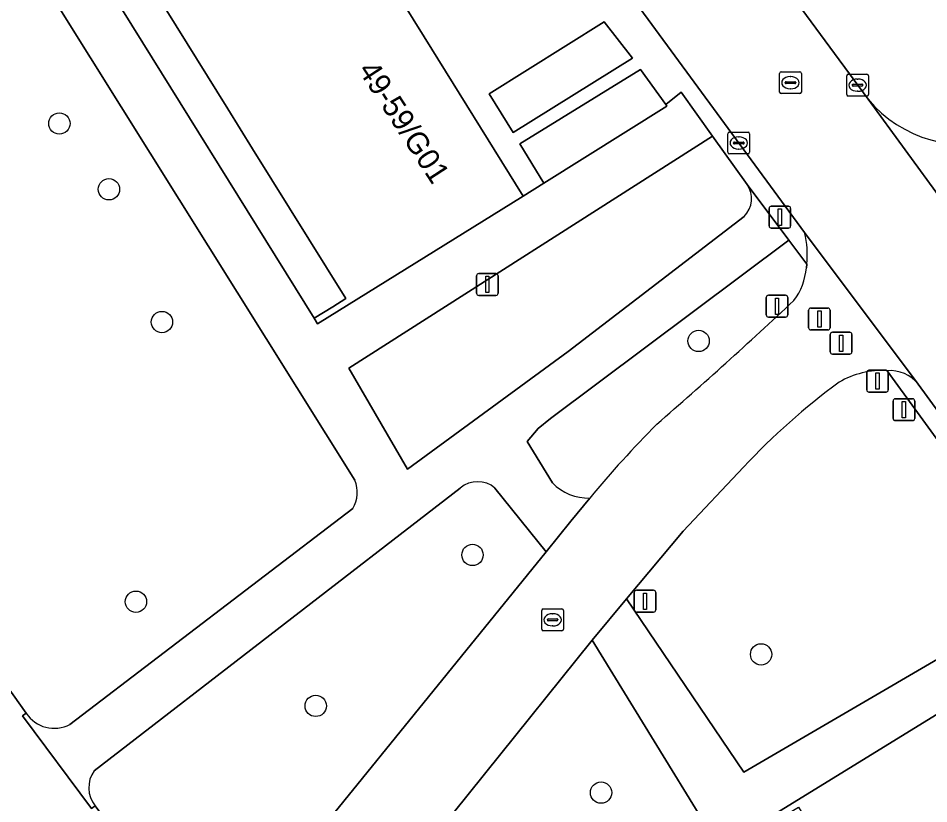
# Model space of a CAD drawing. Extents: x 159039 to 160102, y 381214 to 382524.
# Drawn here: x 159666.22 to 159707.98, y 382148.42 to 382184.44 of the extents above; entities that cross this region are included whole.
import ezdxf

# ---------------------------------------------------------------- set-up
doc = ezdxf.new("R2010")
doc.units = 0
for name, color, linetype in [('IMGEO_Afsluitpaal', 7, 'Continuous'), ('IMGEO_Boom', 7, 'Continuous'), ('IMGEO_Fietspad_open', 7, 'Continuous'), ('IMGEO_Groenvoorziening', 7, 'Continuous'), ('IMGEO_Haag', 7, 'Continuous'), ('IMGEO_Kolk', 7, 'Continuous'), ('IMGEO_Lichtmast', 7, 'Continuous'), ('IMGEO_Pand', 7, 'Continuous'), ('IMGEO_Pand_nummerreeks', 7, 'Continuous'), ('IMGEO_Rijbaan_lokaal_open', 7, 'Continuous'), ('IMGEO_Rioolput', 7, 'Continuous'), ('IMGEO_Verkeersbordpaal', 7, 'Continuous'), ('IMGEO_Voetpad_gesloten', 7, 'Continuous'), ('IMGEO_Voetpad_open', 7, 'Continuous')]:
    doc.layers.add(name, color=color, linetype=linetype)

msp = doc.modelspace()

# ---------------------------------------------------------------- linework, layer by layer
at = {"layer": 'IMGEO_Afsluitpaal'}
for p, q in [((159702.564, 382171.151), (159703.354, 382171.151)), ((159703.354, 382171.151), (159702.564, 382171.151)), ((159702.464, 382170.251), (159702.464, 382171.051)), ((159702.464, 382171.051), (159702.464, 382170.251)), ((159703.454, 382171.051), (159703.454, 382170.251)), ((159703.454, 382170.251), (159703.454, 382171.051)), ((159703.354, 382170.151), (159702.564, 382170.151)), ((159702.564, 382170.151), (159703.354, 382170.151)), ((159703.461, 382169.139), (159703.461, 382169.939)), ((159703.461, 382169.939), (159703.461, 382169.139)), ((159703.561, 382170.039), (159704.351, 382170.039)), ((159704.351, 382170.039), (159703.561, 382170.039)), ((159704.451, 382169.939), (159704.451, 382169.139)), ((159704.451, 382169.139), (159704.451, 382169.939)), ((159704.351, 382169.039), (159703.561, 382169.039)), ((159703.561, 382169.039), (159704.351, 382169.039)), ((159705.129, 382167.4), (159705.129, 382168.2)), ((159705.129, 382168.2), (159705.129, 382167.4)), ((159705.229, 382168.3), (159706.019, 382168.3)), ((159706.019, 382168.3), (159705.229, 382168.3)), ((159706.119, 382168.2), (159706.119, 382167.4)), ((159706.119, 382167.4), (159706.119, 382168.2)), ((159706.019, 382167.3), (159705.229, 382167.3)), ((159705.229, 382167.3), (159706.019, 382167.3)), ((159706.441, 382166.989), (159707.231, 382166.989)), ((159707.231, 382166.989), (159706.441, 382166.989)), ((159706.341, 382166.089), (159706.341, 382166.889)), ((159706.341, 382166.889), (159706.341, 382166.089)), ((159707.331, 382166.889), (159707.331, 382166.089)), ((159707.331, 382166.089), (159707.331, 382166.889)), ((159707.231, 382165.989), (159706.441, 382165.989)), ((159706.441, 382165.989), (159707.231, 382165.989))]:
    msp.add_line(p, q, dxfattribs=at)
for points in [[(159702.884, 382171.026), (159703.034, 382171.026), (159703.034, 382170.276), (159702.884, 382170.276), (159702.884, 382171.026)], [(159703.881, 382169.914), (159704.031, 382169.914), (159704.031, 382169.164), (159703.881, 382169.164), (159703.881, 382169.914)], [(159705.549, 382168.175), (159705.699, 382168.175), (159705.699, 382167.425), (159705.549, 382167.425), (159705.549, 382168.175)], [(159706.761, 382166.864), (159706.911, 382166.864), (159706.911, 382166.114), (159706.761, 382166.114), (159706.761, 382166.864)]]:
    msp.add_lwpolyline(points, dxfattribs=at)
for centre, start, end in [((159702.564, 382171.051), 90, 180), ((159702.564, 382171.051), 90, 180), ((159703.354, 382171.051), 0, 90), ((159703.354, 382171.051), 360, 90), ((159702.564, 382170.251), 180, 270), ((159702.564, 382170.251), 180, 270), ((159703.354, 382170.251), 270, 0), ((159703.354, 382170.251), 270, 0), ((159703.561, 382169.939), 90, 180), ((159703.561, 382169.939), 90, 180), ((159704.351, 382169.939), 0, 90), ((159704.351, 382169.939), 360, 90), ((159703.561, 382169.139), 180, 270), ((159703.561, 382169.139), 180, 270), ((159704.351, 382169.139), 270, 0), ((159704.351, 382169.139), 270, 0), ((159705.229, 382168.2), 90, 180), ((159705.229, 382168.2), 90, 180), ((159706.019, 382168.2), 0, 90), ((159706.019, 382168.2), 360, 90), ((159705.229, 382167.4), 180, 270), ((159705.229, 382167.4), 180, 270), ((159706.019, 382167.4), 270, 0), ((159706.019, 382167.4), 270, 0), ((159706.441, 382166.889), 90, 180), ((159706.441, 382166.889), 90, 180), ((159707.231, 382166.889), 0, 90), ((159707.231, 382166.889), 360, 90), ((159706.441, 382166.089), 180, 270), ((159706.441, 382166.089), 180, 270), ((159707.231, 382166.089), 270, 0), ((159707.231, 382166.089), 270, 0)]:
    msp.add_arc(centre, 0.1, start, end, dxfattribs=at)
at = {"layer": 'IMGEO_Boom'}
for centre in [(159668.109, 382179.612), (159670.381, 382176.596), (159672.811, 382170.511), (159697.421, 382169.642), (159687.053, 382159.833), (159671.62, 382157.685), (159700.288, 382155.273), (159679.866, 382152.913), (159692.948, 382148.936)]:
    msp.add_circle(centre, 0.489, dxfattribs=at)
at = {"layer": 'IMGEO_Fietspad_open'}
for points in [[(159707.493, 382167.658), (159702.279, 382174.608)], [(159702.381, 382173.165), (159702.362, 382173)], [(159692.545, 382155.926), (159694.113, 382157.827), (159696.714, 382160.921), (159699.487, 382163.861)], [(159692.43, 382162.441), (159691.568, 382161.374), (159690.431, 382159.973), (159675.101, 382141.079), (159673.371, 382138.943), (159665.537, 382129.272)], [(159665.2, 382122.06), (159666.083, 382123.415), (159676.026, 382135.53), (159677.724, 382137.491), (159692.545, 382155.926)]]:
    msp.add_lwpolyline(points, dxfattribs=at)
for centre, radius, start, end in [((159698.478, 382173.614), 3.929, 353.4351, 14.6515), ((159699.469, 382173.236), 2.902, 323.0583, 355.3308), ((159545.165, 382338.946), 229.286, 310.97211, 313.0859), ((159705.831, 382164.423), 3.863, 86.5432, 120.6333), ((159706.206, 382166.648), 1.636, 38.1164, 94.9745), ((159721.943, 382142.974), 30.668, 126.1239, 137.0732), ((159732.943, 382128.749), 52.692, 135.2746, 140.2521)]:
    msp.add_arc(centre, radius, start, end, dxfattribs=at)
at = {"layer": 'IMGEO_Groenvoorziening'}
for points in [[(159666.881, 382186.888), (159658.916, 382199.629), (159646.353, 382190.654), (159648.938, 382185.999), (159644.797, 382183.058), (159645.884, 382181.538), (159647.239, 382182.48), (159648.84, 382180.201), (159647.519, 382179.25), (159657.481, 382165.317), (159658.887, 382166.292), (159660.49, 382163.999), (159659.119, 382163.026), (159664.112, 382156.041), (159666.585, 382152.581)], [(159681.655, 382163.255), (159666.881, 382186.888)], [(159699.643, 382176.822), (159698.055, 382179.036), (159681.39, 382168.397), (159684.075, 382163.767), (159691.439, 382169.164), (159699.503, 382175.352)], [(159702.362, 382173), (159702.381, 382173.165), (159701.555, 382174.269), (159690.626, 382166.083), (159690.067, 382165.626), (159689.564, 382165.04), (159690.716, 382163.131)], [(159713.508, 382158.054), (159706.064, 382168.278)], [(159699.487, 382163.861), (159696.714, 382160.921), (159694.113, 382157.827), (159699.502, 382149.872), (159713.508, 382158.054)], [(159686.493, 382162.899), (159669.704, 382149.936)], [(159690.431, 382159.973), (159688.083, 382162.899)], [(159668.595, 382152.063), (159681.566, 382161.964)], [(159669.75, 382148.324), (159675.101, 382141.079), (159690.431, 382159.973)]]:
    msp.add_lwpolyline(points, dxfattribs=at)
for points in [[(159675.829, 382180.29), (159671.593, 382187.101), (159670.996, 382186.729), (159670.142, 382186.198), (159679.792, 382170.682), (159680.646, 382171.213), (159681.243, 382171.585), (159676.97, 382178.455)], [(159694.383, 382182.603), (159693.096, 382184.273), (159687.812, 382180.974), (159688.914, 382179.2)], [(159695.966, 382180.411), (159695.915, 382180.489), (159694.752, 382182.09), (159689.229, 382178.673), (159690.326, 382176.882)], [(159704.762, 382100.063), (159716.751, 382108.308), (159704.952, 382127.549), (159708.523, 382129.881), (159692.545, 382155.926), (159677.724, 382137.491), (159688.998, 382121.885), (159690.281, 382122.806), (159693.335, 382118.568), (159692.063, 382117.643)]]:
    msp.add_lwpolyline(points, close=True, dxfattribs=at)
for centre, radius, start, end in [((159698.728, 382176.167), 1.125, 313.5355, 35.5838), ((159699.469, 382173.236), 2.902, 323.0583, 355.3308), ((159545.165, 382338.946), 229.286, 310.97211, 313.0859), ((159705.831, 382164.423), 3.863, 86.5432, 120.6333), ((159721.943, 382142.974), 30.668, 126.1239, 137.0732), ((159732.943, 382128.749), 52.692, 135.2746, 140.2521), ((159680.321, 382162.698), 1.446, 329.4716, 22.6411), ((159687.288, 382161.96), 1.231, 49.7544, 130.2456), ((159692.358, 382164.736), 2.296, 224.3463, 271.7976), ((159667.875, 382153.426), 1.542, 213.2353, 297.862), ((159670.802, 382149.161), 1.344, 144.7751, 218.494)]:
    msp.add_arc(centre, radius, start, end, dxfattribs=at)
at = {"layer": 'IMGEO_Haag'}
msp.add_lwpolyline([(159675.829, 382180.29), (159671.593, 382187.101), (159670.996, 382186.729), (159670.142, 382186.198), (159679.792, 382170.682), (159680.646, 382171.213), (159681.243, 382171.585), (159676.97, 382178.455)], close=True, dxfattribs=at)
at = {"layer": 'IMGEO_Kolk'}
for p, q in [((159704.211, 382180.946), (159704.211, 382181.798)), ((159704.286, 382181.872), (159705.138, 382181.872)), ((159704.699, 382181.652), (159704.724, 382181.652)), ((159705.212, 382181.798), (159705.212, 382180.946)), ((159704.47, 382181.366), (159704.47, 382181.378)), ((159704.908, 382181.329), (159704.51, 382181.329)), ((159704.513, 382181.415), (159704.911, 382181.415)), ((159704.722, 382181.092), (159704.697, 382181.092)), ((159704.954, 382181.378), (159704.954, 382181.366)), ((159705.138, 382180.872), (159704.286, 382180.872)), ((159698.761, 382178.293), (159698.761, 382179.145)), ((159698.836, 382179.219), (159699.688, 382179.219)), ((159699.249, 382178.999), (159699.274, 382178.999)), ((159699.762, 382179.145), (159699.762, 382178.293)), ((159699.02, 382178.713), (159699.02, 382178.725)), ((159699.458, 382178.676), (159699.06, 382178.676)), ((159699.063, 382178.762), (159699.461, 382178.762)), ((159699.504, 382178.725), (159699.504, 382178.713)), ((159699.688, 382178.219), (159698.836, 382178.219)), ((159699.272, 382178.439), (159699.247, 382178.439)), ((159690.301, 382157.359), (159691.153, 382157.359)), ((159690.226, 382156.433), (159690.226, 382157.285)), ((159690.528, 382156.902), (159690.926, 382156.902)), ((159690.714, 382157.139), (159690.739, 382157.139)), ((159691.227, 382157.285), (159691.227, 382156.433)), ((159690.485, 382156.853), (159690.485, 382156.865)), ((159690.923, 382156.816), (159690.525, 382156.816)), ((159690.737, 382156.579), (159690.712, 382156.579)), ((159690.969, 382156.865), (159690.969, 382156.853)), ((159691.153, 382156.359), (159690.301, 382156.359))]:
    msp.add_line(p, q, dxfattribs=at)
for points in [[(159704.211, 382180.946), (159704.211, 382181.798)], [(159704.286, 382181.872), (159705.138, 382181.872)], [(159705.212, 382181.798), (159705.212, 382180.946)], [(159705.138, 382180.872), (159704.286, 382180.872)], [(159698.761, 382178.293), (159698.761, 382179.145)], [(159698.836, 382179.219), (159699.688, 382179.219)], [(159699.762, 382179.145), (159699.762, 382178.293)], [(159699.688, 382178.219), (159698.836, 382178.219)], [(159690.301, 382157.359), (159691.153, 382157.359)], [(159690.226, 382156.433), (159690.226, 382157.285)], [(159691.227, 382157.285), (159691.227, 382156.433)], [(159691.153, 382156.359), (159690.301, 382156.359)]]:
    msp.add_lwpolyline(points, dxfattribs=at)
for centre, radius, start, end in [((159704.288, 382181.796), 0.0765, 91.552, 178.448), ((159704.288, 382181.796), 0.0765, 91.552, 178.448), ((159705.136, 382181.796), 0.0765, 1.552, 88.448), ((159705.136, 382181.796), 0.0765, 1.552, 88.448), ((159704.51, 382181.375), 0.0403, 85.8775, 175.7526), ((159704.507, 382181.365), 0.0366, 178.938, 274.7102), ((159704.911, 382181.372), 0.043, 264.8664, 352.4533), ((159704.915, 382181.377), 0.0386, 1.7309, 96.639), ((159704.288, 382180.948), 0.0765, 181.552, 268.448), ((159704.288, 382180.948), 0.0765, 181.552, 268.448), ((159705.136, 382180.948), 0.0765, 271.552, 358.448), ((159705.136, 382180.948), 0.0765, 271.552, 358.448), ((159698.838, 382179.143), 0.0765, 91.552, 178.448), ((159698.838, 382179.143), 0.0765, 91.552, 178.448), ((159699.686, 382179.143), 0.0765, 1.552, 88.448), ((159699.686, 382179.143), 0.0765, 1.552, 88.448), ((159699.06, 382178.722), 0.0403, 85.8775, 175.7526), ((159699.057, 382178.712), 0.0366, 178.938, 274.7102), ((159699.461, 382178.719), 0.043, 264.8664, 352.4533), ((159699.465, 382178.724), 0.0386, 1.7309, 96.639), ((159698.838, 382178.295), 0.0765, 181.552, 268.448), ((159698.838, 382178.295), 0.0765, 181.552, 268.448), ((159699.686, 382178.295), 0.0765, 271.552, 358.448), ((159699.686, 382178.295), 0.0765, 271.552, 358.448), ((159690.303, 382157.283), 0.0765, 91.552, 178.448), ((159690.303, 382157.283), 0.0765, 91.552, 178.448), ((159691.151, 382157.283), 0.0765, 1.552, 88.448), ((159691.151, 382157.283), 0.0765, 1.552, 88.448), ((159690.525, 382156.862), 0.0403, 85.8775, 175.7526), ((159690.93, 382156.864), 0.0386, 1.7309, 96.639), ((159690.522, 382156.852), 0.0366, 178.938, 274.7102), ((159690.926, 382156.859), 0.043, 264.8664, 352.4533), ((159690.303, 382156.435), 0.0765, 181.552, 268.448), ((159690.303, 382156.435), 0.0765, 181.552, 268.448), ((159691.151, 382156.435), 0.0765, 271.552, 358.448), ((159691.151, 382156.435), 0.0765, 271.552, 358.448)]:
    msp.add_arc(centre, radius, start, end, dxfattribs=at)
for centre, major_axis, ratio, start_param, end_param in [((159704.698, 382181.372), (-0.387, 0.002), 0.722429, 4.712389, 7.853982), ((159704.723, 382181.372), (-0.39, 0.002), 0.717154, 1.570796, 4.712389), ((159699.248, 382178.719), (-0.387, 0.002), 0.722429, 4.712389, 7.853982), ((159699.273, 382178.719), (-0.39, 0.002), 0.717154, 1.570796, 4.712389), ((159690.713, 382156.859), (-0.387, 0.002), 0.722429, 4.712389, 7.853982), ((159690.738, 382156.859), (-0.39, 0.002), 0.717154, 1.570796, 4.712389)]:
    msp.add_ellipse(centre, major_axis=major_axis, ratio=ratio, start_param=start_param, end_param=end_param, dxfattribs=at)
at = {"layer": 'IMGEO_Lichtmast'}
for p, q in [((159700.652, 382174.918), (159700.652, 382175.718)), ((159700.652, 382175.718), (159700.652, 382174.918)), ((159700.752, 382175.818), (159701.542, 382175.818)), ((159701.542, 382175.818), (159700.752, 382175.818)), ((159701.642, 382175.718), (159701.642, 382174.918)), ((159701.642, 382174.918), (159701.642, 382175.718)), ((159701.542, 382174.818), (159700.752, 382174.818)), ((159700.752, 382174.818), (159701.542, 382174.818)), ((159687.239, 382171.833), (159687.239, 382172.633)), ((159687.239, 382172.633), (159687.239, 382171.833)), ((159687.339, 382172.733), (159688.129, 382172.733)), ((159688.129, 382172.733), (159687.339, 382172.733)), ((159688.229, 382172.633), (159688.229, 382171.833)), ((159688.229, 382171.833), (159688.229, 382172.633)), ((159688.129, 382171.733), (159687.339, 382171.733)), ((159687.339, 382171.733), (159688.129, 382171.733)), ((159694.569, 382158.21), (159695.359, 382158.21)), ((159695.359, 382158.21), (159694.569, 382158.21)), ((159694.469, 382157.31), (159694.469, 382158.11)), ((159694.469, 382158.11), (159694.469, 382157.31)), ((159695.459, 382158.11), (159695.459, 382157.31)), ((159695.459, 382157.31), (159695.459, 382158.11)), ((159695.359, 382157.21), (159694.569, 382157.21)), ((159694.569, 382157.21), (159695.359, 382157.21))]:
    msp.add_line(p, q, dxfattribs=at)
for points in [[(159701.072, 382175.693), (159701.222, 382175.693), (159701.222, 382174.943), (159701.072, 382174.943), (159701.072, 382175.693)], [(159687.659, 382172.608), (159687.809, 382172.608), (159687.809, 382171.858), (159687.659, 382171.858), (159687.659, 382172.608)], [(159694.889, 382158.085), (159695.039, 382158.085), (159695.039, 382157.335), (159694.889, 382157.335), (159694.889, 382158.085)]]:
    msp.add_lwpolyline(points, dxfattribs=at)
for centre, start, end in [((159700.752, 382175.718), 90, 180), ((159700.752, 382175.718), 90, 180), ((159701.542, 382175.718), 0, 90), ((159701.542, 382175.718), 360, 90), ((159700.752, 382174.918), 180, 270), ((159700.752, 382174.918), 180, 270), ((159701.542, 382174.918), 270, 0), ((159701.542, 382174.918), 270, 0), ((159687.339, 382172.633), 90, 180), ((159687.339, 382172.633), 90, 180), ((159688.129, 382172.633), 0, 90), ((159688.129, 382172.633), 360, 90), ((159687.339, 382171.833), 180, 270), ((159687.339, 382171.833), 180, 270), ((159688.129, 382171.833), 270, 0), ((159688.129, 382171.833), 270, 0), ((159694.569, 382158.11), 90, 180), ((159694.569, 382158.11), 90, 180), ((159695.359, 382158.11), 0, 90), ((159695.359, 382158.11), 360, 90), ((159694.569, 382157.31), 180, 270), ((159694.569, 382157.31), 180, 270), ((159695.359, 382157.31), 270, 0), ((159695.359, 382157.31), 270, 0)]:
    msp.add_arc(centre, 0.1, start, end, dxfattribs=at)
at = {"layer": 'IMGEO_Pand'}
for points in [[(159670.067, 382186.328), (159670.142, 382186.198), (159670.996, 382186.729), (159671.593, 382187.101), (159675.829, 382180.29), (159676.97, 382178.455), (159681.243, 382171.585), (159680.646, 382171.213), (159679.792, 382170.682), (159679.951, 382170.425), (159689.376, 382176.287), (159684.841, 382183.578), (159679.487, 382192.187)], [(159710.068, 382131.945), (159719.523, 382137.757), (159718.03, 382140.185), (159714.776, 382145.476), (159712.418, 382149.311), (159709.869, 382153.457), (159700.414, 382147.643), (159700.572, 382147.388), (159701.424, 382147.912), (159702.005, 382148.269), (159706.175, 382141.488), (159707.289, 382139.677), (159711.424, 382132.952), (159710.834, 382132.589), (159709.991, 382132.071)]]:
    msp.add_lwpolyline(points, close=True, dxfattribs=at)
at = {"layer": 'IMGEO_Rijbaan_lokaal_open'}
for points in [[(159705.189, 382180.726), (159676.823, 382219.224), (159676.179, 382220.275), (159671.336, 382216.82), (159675.714, 382210.855), (159678.218, 382207.444), (159680.977, 382203.645), (159684.403, 382199.007), (159688.369, 382193.603), (159691.824, 382188.862), (159694.556, 382185.132), (159697.219, 382181.503), (159702.279, 382174.608), (159707.493, 382167.658), (159718.11, 382153.094)], [(159781.876, 382076.165), (159781.499, 382076.679), (159755.605, 382112.017), (159744.965, 382126.468), (159744.969, 382126.486), (159715.372, 382166.794), (159705.189, 382180.726)], [(159705.189, 382180.726), (159715.372, 382166.794)]]:
    msp.add_lwpolyline(points, dxfattribs=at)
msp.add_arc((159709.69, 382184.505), 5.877, 220.0225, 287.8395, dxfattribs=at)
at = {"layer": 'IMGEO_Rioolput'}
for p, q in [((159701.206, 382181.982), (159702.058, 382181.982)), ((159701.131, 382181.056), (159701.131, 382181.908)), ((159701.433, 382181.525), (159701.831, 382181.525)), ((159701.619, 382181.762), (159701.644, 382181.762)), ((159702.132, 382181.908), (159702.132, 382181.056)), ((159701.39, 382181.476), (159701.39, 382181.488)), ((159701.828, 382181.439), (159701.43, 382181.439)), ((159701.642, 382181.202), (159701.617, 382181.202)), ((159701.874, 382181.488), (159701.874, 382181.476)), ((159702.058, 382180.982), (159701.206, 382180.982))]:
    msp.add_line(p, q, dxfattribs=at)
for points in [[(159701.206, 382181.982), (159702.058, 382181.982)], [(159701.131, 382181.056), (159701.131, 382181.908)], [(159702.132, 382181.908), (159702.132, 382181.056)], [(159702.058, 382180.982), (159701.206, 382180.982)]]:
    msp.add_lwpolyline(points, dxfattribs=at)
for centre, radius, start, end in [((159701.208, 382181.906), 0.0765, 91.552, 178.448), ((159701.208, 382181.906), 0.0765, 91.552, 178.448), ((159702.056, 382181.906), 0.0765, 1.552, 88.448), ((159702.056, 382181.906), 0.0765, 1.552, 88.448), ((159701.43, 382181.485), 0.0403, 85.8775, 175.7526), ((159701.835, 382181.487), 0.0386, 1.7309, 96.639), ((159701.427, 382181.475), 0.0366, 178.938, 274.7102), ((159701.831, 382181.482), 0.043, 264.8664, 352.4533), ((159701.208, 382181.058), 0.0765, 181.552, 268.448), ((159701.208, 382181.058), 0.0765, 181.552, 268.448), ((159702.056, 382181.058), 0.0765, 271.552, 358.448), ((159702.056, 382181.058), 0.0765, 271.552, 358.448)]:
    msp.add_arc(centre, radius, start, end, dxfattribs=at)
for centre, major_axis, ratio, start_param, end_param in [((159701.618, 382181.482), (-0.387, 0.002), 0.722429, 4.712389, 7.853982), ((159701.643, 382181.482), (-0.39, 0.002), 0.717154, 1.570796, 4.712389)]:
    msp.add_ellipse(centre, major_axis=major_axis, ratio=ratio, start_param=start_param, end_param=end_param, dxfattribs=at)
at = {"layer": 'IMGEO_Verkeersbordpaal'}
for p, q in [((159700.521, 382170.834), (159700.521, 382171.634)), ((159700.521, 382171.634), (159700.521, 382170.834)), ((159700.621, 382171.734), (159701.411, 382171.734)), ((159701.411, 382171.734), (159700.621, 382171.734)), ((159701.511, 382171.634), (159701.511, 382170.834)), ((159701.511, 382170.834), (159701.511, 382171.634)), ((159701.411, 382170.734), (159700.621, 382170.734)), ((159700.621, 382170.734), (159701.411, 382170.734))]:
    msp.add_line(p, q, dxfattribs=at)
msp.add_lwpolyline([(159700.941, 382171.609), (159701.091, 382171.609), (159701.091, 382170.859), (159700.941, 382170.859), (159700.941, 382171.609)], dxfattribs=at)
for centre, start, end in [((159700.621, 382171.634), 90, 180), ((159700.621, 382171.634), 90, 180), ((159701.411, 382171.634), 0, 90), ((159701.411, 382171.634), 360, 90), ((159700.621, 382170.834), 180, 270), ((159700.621, 382170.834), 180, 270), ((159701.411, 382170.834), 270, 0), ((159701.411, 382170.834), 270, 0)]:
    msp.add_arc(centre, 0.1, start, end, dxfattribs=at)
at = {"layer": 'IMGEO_Voetpad_gesloten'}
for points in [[(159667.558, 382147.025), (159673.371, 382138.943), (159675.101, 382141.079), (159669.75, 382148.324), (159669.589, 382148.205), (159666.424, 382152.462), (159666.585, 382152.581), (159664.112, 382156.041), (159659.119, 382163.026), (159657.481, 382165.317), (159647.519, 382179.25), (159645.884, 382181.538), (159644.797, 382183.058), (159637.645, 382193.062), (159636.213, 382195.261), (159627.594, 382209.397), (159624.404, 382214.556)], [(159699.503, 382175.352), (159691.439, 382169.164), (159684.075, 382163.767), (159681.39, 382168.397), (159698.055, 382179.036), (159696.615, 382181.045), (159695.915, 382180.489), (159695.966, 382180.411), (159690.326, 382176.882), (159689.376, 382176.287), (159679.951, 382170.425), (159679.792, 382170.682), (159670.142, 382186.198), (159670.067, 382186.328), (159669.992, 382186.458), (159660.492, 382201.713), (159660.332, 382201.969), (159669.757, 382207.831)], [(159655.926, 382204.45), (159658.916, 382199.629), (159666.881, 382186.888), (159681.655, 382163.255)], [(159690.716, 382163.131), (159689.564, 382165.04), (159690.067, 382165.626), (159690.626, 382166.083), (159701.555, 382174.269), (159699.643, 382176.822)], [(159669.704, 382149.936), (159686.493, 382162.899)], [(159688.083, 382162.899), (159690.431, 382159.973), (159691.568, 382161.374), (159692.43, 382162.441)], [(159681.566, 382161.964), (159668.595, 382152.063)], [(159713.508, 382158.054), (159699.502, 382149.872), (159694.113, 382157.827), (159692.545, 382155.926), (159708.523, 382129.881)], [(159709.991, 382132.071), (159700.572, 382147.388), (159700.414, 382147.643), (159709.869, 382153.457)], [(159666.585, 382152.581), (159666.424, 382152.462), (159669.589, 382148.205), (159669.75, 382148.324)]]:
    msp.add_lwpolyline(points, dxfattribs=at)
for centre, radius, start, end in [((159698.728, 382176.167), 1.125, 313.5355, 35.5838), ((159680.321, 382162.698), 1.446, 329.4716, 22.6411), ((159687.288, 382161.96), 1.231, 49.7544, 130.2456), ((159692.358, 382164.736), 2.296, 224.3463, 271.7976), ((159667.875, 382153.426), 1.542, 213.2353, 297.862), ((159670.802, 382149.161), 1.344, 144.7751, 218.494)]:
    msp.add_arc(centre, radius, start, end, dxfattribs=at)
at = {"layer": 'IMGEO_Voetpad_open'}
for points in [[(159675.241, 382221.805), (159676.179, 382220.275), (159676.823, 382219.224), (159705.189, 382180.726)], [(159702.279, 382174.608), (159697.219, 382181.503), (159694.556, 382185.132), (159691.824, 382188.862), (159688.369, 382193.603), (159684.403, 382199.007), (159680.977, 382203.645), (159678.218, 382207.444), (159675.714, 382210.855), (159671.336, 382216.82)], [(159679.487, 382192.187), (159684.841, 382183.578), (159689.376, 382176.287), (159690.326, 382176.882), (159689.229, 382178.673), (159694.752, 382182.09), (159695.915, 382180.489), (159696.615, 382181.045), (159698.055, 382179.036), (159699.643, 382176.822), (159701.555, 382174.269), (159702.381, 382173.165)], [(159706.064, 382168.278), (159713.508, 382158.054), (159714.733, 382156.372), (159717.489, 382152.628), (159718.11, 382153.094), (159707.493, 382167.658)]]:
    msp.add_lwpolyline(points, dxfattribs=at)
msp.add_lwpolyline([(159694.383, 382182.603), (159688.914, 382179.2), (159687.812, 382180.974), (159693.096, 382184.273)], close=True, dxfattribs=at)
for centre, radius, start, end in [((159709.69, 382184.505), 5.877, 220.0225, 287.8395), ((159698.478, 382173.614), 3.929, 353.4351, 14.6515), ((159706.206, 382166.648), 1.636, 38.1164, 94.9745)]:
    msp.add_arc(centre, radius, start, end, dxfattribs=at)

# ---------------------------------------------------------------- texts
at = {"layer": 'IMGEO_Pand_nummerreeks'}
msp.add_text('49-59/G01', height=1, rotation=303.0481, dxfattribs=at).set_placement((159681.782, 382182.061))

doc.saveas('drawing.dxf')
